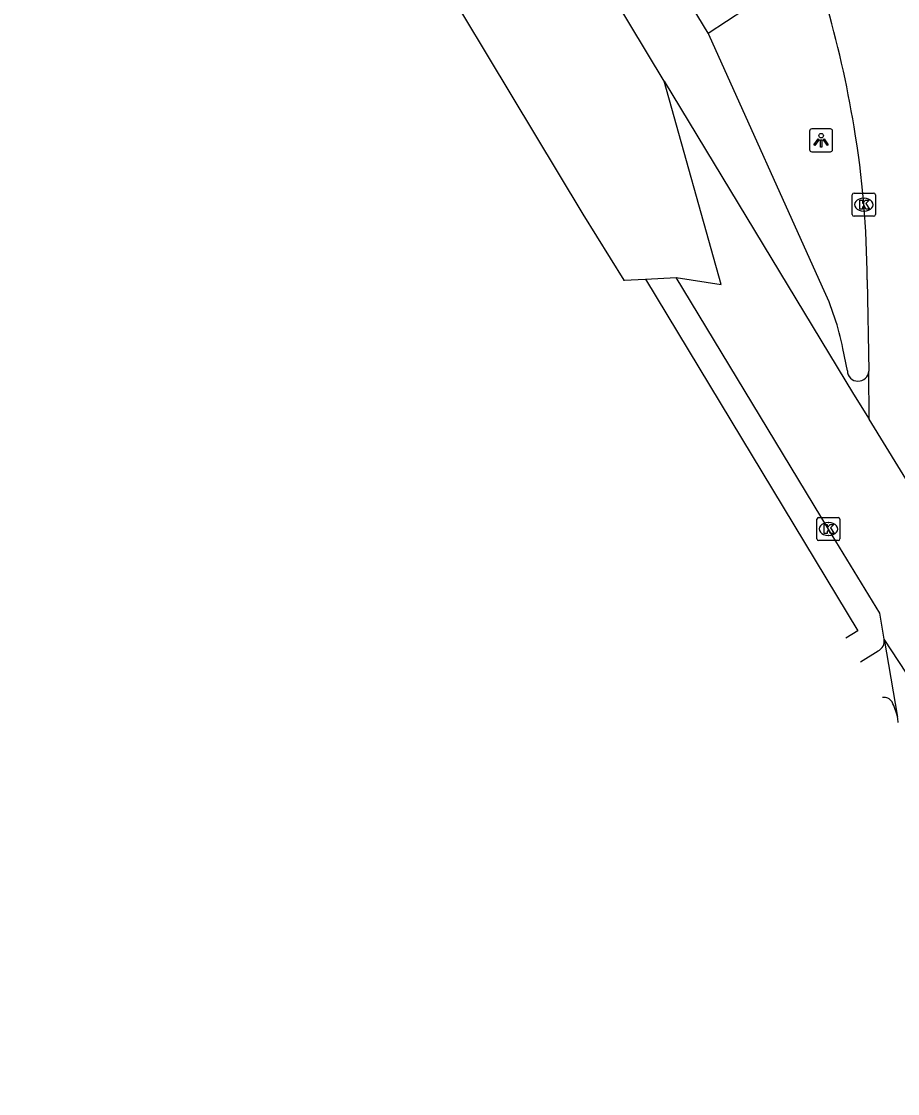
# Model space of a CAD drawing. Extents: x 160379 to 161131, y 383940 to 384849.
# Drawn here: x 160495.08 to 160533.11, y 384469.61 to 384516.19 of the extents above; entities that cross this region are included whole.
import ezdxf

# ---------------------------------------------------------------- set-up
doc = ezdxf.new("R2010")
doc.units = 0
for name, color, linetype in [('IMGEO_Berm_groen', 7, 'Continuous'), ('IMGEO_Kolk', 7, 'Continuous'), ('IMGEO_Lichtpunt', 7, 'Continuous'), ('IMGEO_Rijbaan_lokaal_gesloten', 7, 'Continuous'), ('IMGEO_Rijbaan_lokaal_open', 7, 'Continuous'), ('IMGEO_Voetpad_open', 7, 'Continuous')]:
    doc.layers.add(name, color=color, linetype=linetype)

msp = doc.modelspace()

# ---------------------------------------------------------------- linework, layer by layer
at = {"layer": 'IMGEO_Berm_groen'}
for points in [[(160529.857, 384504.645), (160524.92, 384515.616), (160524.884, 384515.676)], [(160521.23, 384504.949), (160521.234, 384504.924)], [(160522.171, 384504.995), (160531.395, 384489.716), (160530.865, 384489.393)], [(160530.934, 384501.007), (160530.736, 384501.977)]]:
    msp.add_lwpolyline(points, dxfattribs=at)
for centre, radius, start, end in [((160519.585, 384499.782), 11.365, 11.1361, 25.3339), ((160531.397, 384501.022), 0.463, 181.8444, 357.0419)]:
    msp.add_arc(centre, radius, start, end, dxfattribs=at)
at = {"layer": 'IMGEO_Kolk'}
for p, q in [((160531.148, 384507.801), (160531.148, 384508.653)), ((160531.223, 384508.727), (160532.075, 384508.727)), ((160532.149, 384508.653), (160532.149, 384507.801)), ((160531.636, 384508.507), (160531.661, 384508.507)), ((160532.075, 384507.727), (160531.223, 384507.727)), ((160531.659, 384507.947), (160531.634, 384507.947)), ((160529.611, 384493.71), (160529.611, 384494.562)), ((160529.686, 384494.636), (160530.538, 384494.636)), ((160530.612, 384494.562), (160530.612, 384493.71)), ((160530.099, 384494.416), (160530.124, 384494.416)), ((160530.538, 384493.636), (160529.686, 384493.636)), ((160530.122, 384493.856), (160530.097, 384493.856))]:
    msp.add_line(p, q, dxfattribs=at)
for points in [[(160531.148, 384507.801), (160531.148, 384508.653)], [(160531.223, 384508.727), (160532.075, 384508.727)], [(160532.149, 384508.653), (160532.149, 384507.801)], [(160531.469, 384508.427), (160531.592, 384508.427), (160531.592, 384508.276), (160531.722, 384508.427), (160531.886, 384508.427), (160531.74, 384508.276), (160531.893, 384508.027), (160531.741, 384508.027), (160531.656, 384508.191), (160531.592, 384508.124), (160531.592, 384508.027), (160531.469, 384508.027), (160531.469, 384508.427)], [(160532.075, 384507.727), (160531.223, 384507.727)], [(160529.611, 384493.71), (160529.611, 384494.562)], [(160529.686, 384494.636), (160530.538, 384494.636)], [(160530.612, 384494.562), (160530.612, 384493.71)], [(160529.932, 384494.336), (160530.055, 384494.336), (160530.055, 384494.185), (160530.185, 384494.336), (160530.349, 384494.336), (160530.203, 384494.185), (160530.356, 384493.936), (160530.204, 384493.936), (160530.119, 384494.1), (160530.055, 384494.033), (160530.055, 384493.936), (160529.932, 384493.936), (160529.932, 384494.336)], [(160530.538, 384493.636), (160529.686, 384493.636)]]:
    msp.add_lwpolyline(points, dxfattribs=at)
for centre, start, end in [((160531.225, 384508.651), 91.552, 178.448), ((160531.225, 384508.651), 91.552, 178.448), ((160532.073, 384508.651), 1.552, 88.448), ((160532.073, 384508.651), 1.552, 88.448), ((160531.225, 384507.803), 181.552, 268.448), ((160531.225, 384507.803), 181.552, 268.448), ((160532.073, 384507.803), 271.552, 358.448), ((160532.073, 384507.803), 271.552, 358.448), ((160529.688, 384494.56), 91.552, 178.448), ((160529.688, 384494.56), 91.552, 178.448), ((160530.536, 384494.56), 1.552, 88.448), ((160530.536, 384494.56), 1.552, 88.448), ((160529.688, 384493.712), 181.552, 268.448), ((160529.688, 384493.712), 181.552, 268.448), ((160530.536, 384493.712), 271.552, 358.448), ((160530.536, 384493.712), 271.552, 358.448)]:
    msp.add_arc(centre, 0.0765, start, end, dxfattribs=at)
for centre, major_axis, ratio, start_param, end_param in [((160531.635, 384508.227), (-0.387, 0.002), 0.722429, 4.712389, 7.853982), ((160531.66, 384508.227), (-0.39, 0.002), 0.717154, 1.570796, 4.712389), ((160530.098, 384494.136), (-0.387, 0.002), 0.722429, 4.712389, 7.853982), ((160530.123, 384494.136), (-0.39, 0.002), 0.717154, 1.570796, 4.712389)]:
    msp.add_ellipse(centre, major_axis=major_axis, ratio=ratio, start_param=start_param, end_param=end_param, dxfattribs=at)
at = {"layer": 'IMGEO_Lichtpunt'}
for p, q in [((160529.295, 384511.425), (160529.295, 384510.618)), ((160529.295, 384511.425), (160529.295, 384510.618)), ((160530.197, 384511.52), (160529.389, 384511.52)), ((160530.197, 384511.52), (160529.389, 384511.52)), ((160530.291, 384510.618), (160530.291, 384511.425)), ((160530.291, 384510.618), (160530.291, 384511.425)), ((160529.389, 384510.524), (160530.197, 384510.524)), ((160529.389, 384510.524), (160530.197, 384510.524))]:
    msp.add_line(p, q, dxfattribs=at)
for points in [[(160529.669, 384511.089), (160529.708, 384511.061), (160529.52, 384510.799), (160529.482, 384510.826), (160529.669, 384511.089)], [(160529.771, 384511.041), (160529.818, 384511.041), (160529.818, 384510.719), (160529.771, 384510.719), (160529.771, 384511.041)], [(160529.881, 384511.061), (160529.919, 384511.088), (160530.106, 384510.826), (160530.067, 384510.798), (160529.881, 384511.061)]]:
    msp.add_lwpolyline(points, dxfattribs=at)
msp.add_circle((160529.794, 384511.223), 0.0994, dxfattribs=at)
for centre, start, end in [((160529.389, 384511.425), 90, 180), ((160529.389, 384511.425), 90, 180), ((160530.197, 384511.425), 0, 90), ((160530.197, 384511.425), 0, 90), ((160529.389, 384510.618), 180, 270), ((160529.389, 384510.618), 180, 270), ((160530.197, 384510.618), 270, 0), ((160530.197, 384510.618), 270, 360)]:
    msp.add_arc(centre, 0.0946, start, end, dxfattribs=at)
at = {"layer": 'IMGEO_Rijbaan_lokaal_gesloten'}
for points in [[(160522.981, 384513.599), (160495.075, 384559.958)], [(160500.777, 384538.881), (160519.448, 384507.814), (160521.23, 384504.949)], [(160523.507, 384505.061), (160525.458, 384504.755), (160522.981, 384513.599)], [(160522.981, 384513.599), (160531.203, 384500), (160531.875, 384498.906)], [(160521.23, 384504.949), (160522.171, 384504.995)], [(160522.171, 384504.995), (160523.507, 384505.061)], [(160532.529, 384489.344), (160532.337, 384490.473), (160530.112, 384494.136), (160523.507, 384505.061)], [(160538.916, 384487.188), (160537.404, 384489.902), (160536.463, 384491.435), (160535.841, 384492.448), (160531.875, 384498.906)], [(160545.325, 384469.609), (160543.502, 384472.644), (160532.529, 384489.344)], [(160532.529, 384489.344), (160533.112, 384485.961)]]:
    msp.add_lwpolyline(points, dxfattribs=at)
msp.add_arc((160531.746, 384485.679), 1.395, 1.8579, 11.664, dxfattribs=at)
at = {"layer": 'IMGEO_Rijbaan_lokaal_open'}
for points in [[(160531.79, 384504.955), (160531.86, 384500.998)], [(160531.875, 384498.906), (160531.86, 384500.998)]]:
    msp.add_lwpolyline(points, dxfattribs=at)
for centre, radius, start, end in [((160484.321, 384503.836), 47.545, 9.4142, 16.1979), ((160490.609, 384504.819), 41.182, 0.1886, 9.4953)]:
    msp.add_arc(centre, radius, start, end, dxfattribs=at)
at = {"layer": 'IMGEO_Voetpad_open'}
for points in [[(160524.884, 384515.676), (160515.587, 384531.026), (160518.595, 384529.887), (160518.345, 384533.333), (160520.789, 384531.077), (160521.2, 384534.243)], [(160524.884, 384515.676), (160526.485, 384516.717), (160519.811, 384527.748), (160523.705, 384530.142)], [(160531.499, 384488.371), (160532.268, 384488.838)]]:
    msp.add_lwpolyline(points, dxfattribs=at)
for centre, radius, start, end in [((160532.051, 384489.27), 0.484, 296.6908, 8.7389), ((160532.511, 384486.375), 0.447, 34.4437, 96.3703), ((160528.651, 384484.777), 4.616, 14.866, 23.6452)]:
    msp.add_arc(centre, radius, start, end, dxfattribs=at)

doc.saveas('drawing.dxf')
